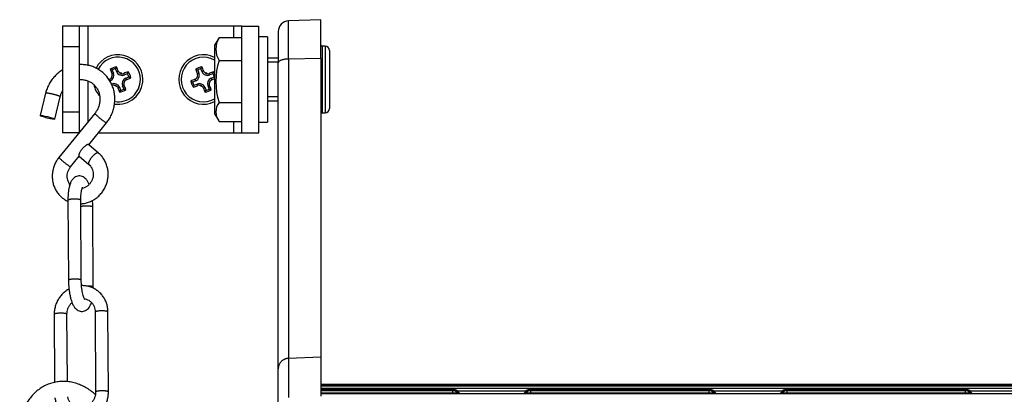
# Model space of a CAD drawing. Header units: inches. Extents: x 0 to 77643, y -44170 to 0.
# Tile 389 of 546: x 76118 to 76141, y -39509 to -39500. Entities that reach past the tile are written whole.
import ezdxf

# ---------------------------------------------------------------- set-up
doc = ezdxf.new("R2010")
doc.units = ezdxf.units.IN
doc.header["$MEASUREMENT"] = 0
doc.layers.get('0').update_dxf_attribs({"lineweight": 0})
doc.layers.add('FAKRO LOFT LADDERS', color=7, linetype='Continuous')

# ---------------------------------------------------------------- blocks, each defined once
blk = doc.blocks.new('A$C6AF374F8')
at = {"layer": 'FAKRO LOFT LADDERS', "color": 7, "linetype": 'Continuous'}
for p, q in [((180, 2730.67), (172.41, 2730.4)), ((172.41, 2721.46), (172.41, 2730.4)), ((180, 2721.55), (180, 2730.67)), ((123.5, 2729.17), (119.5, 2729.17)), ((119.5, 2729.17), (119.5, 2724.34)), ((125.5, 2729.17), (123.5, 2729.17)), ((123.5, 2724.34), (123.5, 2729.17)), ((159.5, 2729.17), (125.5, 2729.17)), ((125.5, 2719.98), (125.5, 2729.17)), ((159.5, 2729.17), (159.5, 2726.47)), ((161.5, 2729.17), (159.5, 2729.17)), ((161.5, 2704.17), (161.5, 2729.17)), ((161.5, 2729.17), (165.5, 2729.17)), ((165.5, 2704.17), (165.5, 2729.17)), ((170, 2727.9), (170, 2720.59)), ((155.98, 2726.19), (155.1, 2724.67)), ((156.15, 2726.47), (161.5, 2726.47)), ((167.5, 2726.67), (165.5, 2726.67)), ((167.5, 2726.67), (167.5, 2706.67)), ((123.5, 2724.34), (119.5, 2724.34)), ((119.5, 2724.34), (119.5, 2709)), ((123.5, 2709), (123.5, 2724.34)), ((155.1, 2724.67), (155.1, 2708.67)), ((180.3, 2724.45), (180.3, 2708.88)), ((181, 2724.45), (180.3, 2724.45)), ((181, 2724.45), (181, 2708.88)), ((182, 2723.45), (182, 2709.88)), ((156.15, 2721.1), (161.5, 2721.1)), ((170, 2721.67), (167.5, 2721.67)), ((170, 2720.75), (167.5, 2720.75)), ((170, 2648.94), (170, 2720.59)), ((180, 2721.55), (172.41, 2721.46)), ((172.41, 2721.46), (172.41, 2651.4)), ((180, 2721.55), (180, 2651.66)), ((131.44, 2718.18), (131.07, 2718.03)), ((131.15, 2718.89), (131.44, 2718.18)), ((132.18, 2718.49), (131.89, 2719.19)), ((132.18, 2718.49), (132.55, 2718.64)), ((134.01, 2717.73), (133.86, 2718.09)), ((134.72, 2718.02), (134.01, 2717.73)), ((151.44, 2718.18), (151.07, 2718.03)), ((151.15, 2718.89), (151.44, 2718.18)), ((152.18, 2718.49), (151.89, 2719.19)), ((152.18, 2718.49), (152.55, 2718.64)), ((154.01, 2717.73), (153.86, 2718.09)), ((154.72, 2718.02), (154.01, 2717.73)), ((125.5, 2706.81), (125.5, 2716.33)), ((130.68, 2716.35), (130.53, 2716.72)), ((130.68, 2716.35), (130.6, 2716.32)), ((134.32, 2716.99), (135.03, 2717.28)), ((134.32, 2716.99), (134.47, 2716.62)), ((150.68, 2716.35), (149.97, 2716.05)), ((150.68, 2716.35), (150.53, 2716.72)), ((154.32, 2716.99), (155.03, 2717.28)), ((154.32, 2716.99), (154.47, 2716.62)), ((115.55, 2713.47), (114.27, 2708.22)), ((130.98, 2715.6), (130.99, 2715.61)), ((130.99, 2715.61), (131.14, 2715.24)), ((132.82, 2714.85), (132.45, 2714.7)), ((132.82, 2714.85), (133.11, 2714.14)), ((133.56, 2715.16), (133.93, 2715.31)), ((133.85, 2714.45), (133.56, 2715.16)), ((150.28, 2715.31), (150.99, 2715.61)), ((150.99, 2715.61), (151.14, 2715.24)), ((152.82, 2714.85), (152.45, 2714.7)), ((152.82, 2714.85), (153.11, 2714.14)), ((153.56, 2715.16), (153.93, 2715.31)), ((153.85, 2714.45), (153.56, 2715.16)), ((117.68, 2707.39), (118.95, 2712.64)), ((156.15, 2711.3), (161.5, 2711.3)), ((170, 2712.59), (167.5, 2712.59)), ((167.5, 2711.67), (170, 2711.67)), ((123.5, 2709), (119.5, 2709)), ((119.5, 2709), (119.5, 2704.17)), ((123.5, 2704.35), (123.5, 2709)), ((180.3, 2708.88), (181, 2708.88)), ((127.06, 2708.72), (118.67, 2698.42)), ((125.62, 2701.41), (129.77, 2706.51)), ((155.1, 2708.67), (155.98, 2707.14)), ((156.15, 2706.87), (161.5, 2706.87)), ((159.5, 2706.87), (159.5, 2704.17)), ((165.5, 2706.67), (167.5, 2706.67)), ((123.35, 2704.17), (119.5, 2704.17)), ((127.86, 2704.17), (159.5, 2704.17)), ((159.5, 2704.17), (161.5, 2704.17)), ((161.5, 2704.17), (165.5, 2704.17)), ((127.92, 2699.46), (125.64, 2701.39)), ((121.38, 2696.21), (123.41, 2698.7)), ((123.38, 2698.71), (125.66, 2696.79)), ((120.78, 2688.41), (120.89, 2669.69)), ((123.89, 2669.7), (123.78, 2688.42)), ((126.7, 2668.08), (126.58, 2686.8)), ((117.54, 2661.71), (117.64, 2645.78)), ((120.64, 2645.95), (120.54, 2661.73)), ((127.14, 2662.25), (127.25, 2643.53)), ((130.25, 2643.54), (130.14, 2662.26)), ((180, 2651.66), (172.41, 2651.4)), ((172.41, 2651.4), (172.41, 2642.26)), ((180, 2651.66), (180, 2642.52)), ((170, 2639.8), (170, 2648.94)), ((560, 2645.27), (180, 2645.27)), ((560, 2645.08), (180, 2645.08)), ((560, 2644.89), (180, 2644.89)), ((180, 2644.45), (560, 2644.45)), ((210.92, 2644.17), (180, 2644.17)), ((210.92, 2643.98), (210.92, 2644.17)), ((229.08, 2644.17), (229.08, 2643.98)), ((270.92, 2644.17), (229.08, 2644.17)), ((270.92, 2643.98), (270.92, 2644.17)), ((289.08, 2644.17), (289.08, 2643.98)), ((330.92, 2644.17), (289.08, 2644.17)), ((330.92, 2643.98), (330.92, 2644.17)), ((210.92, 2643.98), (180, 2643.98)), ((210.92, 2643.79), (180, 2643.79)), ((180, 2643.35), (210.92, 2643.35)), ((560, 2643.07), (180, 2643.07)), ((210.92, 2643.79), (210.92, 2643.98)), ((210.92, 2643.35), (210.92, 2643.79)), ((210.92, 2643.07), (210.92, 2643.35)), ((211.83, 2643.83), (228.17, 2643.83)), ((212.5, 2643.18), (211.91, 2643.76)), ((212.41, 2643.07), (211.91, 2643.57)), ((212.22, 2643.07), (211.91, 2643.38)), ((228.09, 2643.76), (227.5, 2643.18)), ((228.09, 2643.57), (227.59, 2643.07)), ((228.09, 2643.38), (227.78, 2643.07)), ((229.08, 2643.98), (229.08, 2643.79)), ((270.92, 2643.98), (229.08, 2643.98)), ((229.08, 2643.79), (229.08, 2643.35)), ((270.92, 2643.79), (229.08, 2643.79)), ((229.08, 2643.35), (229.08, 2643.07)), ((229.08, 2643.35), (270.92, 2643.35)), ((270.92, 2643.79), (270.92, 2643.98)), ((270.92, 2643.35), (270.92, 2643.79)), ((270.92, 2643.07), (270.92, 2643.35)), ((271.83, 2643.83), (288.17, 2643.83)), ((272.5, 2643.18), (271.91, 2643.76)), ((272.41, 2643.07), (271.91, 2643.57)), ((272.22, 2643.07), (271.91, 2643.38)), ((288.09, 2643.76), (287.5, 2643.18)), ((288.09, 2643.57), (287.59, 2643.07)), ((288.09, 2643.38), (287.78, 2643.07)), ((289.08, 2643.98), (289.08, 2643.79)), ((330.92, 2643.98), (289.08, 2643.98)), ((289.08, 2643.79), (289.08, 2643.35)), ((330.92, 2643.79), (289.08, 2643.79)), ((289.08, 2643.35), (289.08, 2643.07)), ((289.08, 2643.35), (330.92, 2643.35)), ((330.92, 2643.79), (330.92, 2643.98)), ((330.92, 2643.35), (330.92, 2643.79)), ((330.92, 2643.07), (330.92, 2643.35)), ((331.83, 2643.83), (348.17, 2643.83)), ((332.5, 2643.18), (331.91, 2643.76)), ((332.41, 2643.07), (331.91, 2643.57)), ((332.22, 2643.07), (331.91, 2643.38))]:
    blk.add_line(p, q, dxfattribs=at)
for centre, radius, start, end in [((172.5, 2727.9), 2.5, 92, 180), ((160.56, 2723.78), 5.16, 148.6851, 211.3149), ((159.04, 2724.25), 3.64, 142.5158, 147.5609), ((180.3, 2724.75), 0.3, 180, 270), ((181, 2723.45), 1, 0, 90), ((132.5, 2716.67), 5.8, 0, 152.6338), ((132.5, 2716.67), 5.24, 0, 152.7475), ((152.5, 2716.67), 5.8, 63.3669, 296.6331), ((152.5, 2716.67), 5.24, 60.2753, 299.7247), ((171.67, 2716.2), 16.28, 162.4785, 197.5215), ((132.5, 2716.67), 2.98, 97.3029, 127.7425), ((244.54, 2763.92), 122.4, 201.5192, 202.0233), ((128.41, 2710.48), 8.84, 72.0036, 75.1914), ((130.15, 2717.64), 1.4, 292.5227, 22.5227), ((130.13, 2717.65), 1.02, 356.7492, 21.9914), ((132.5, 2716.67), 2.6, 103.6614, 121.384), ((139.76, 2715.19), 8.84, 149.854, 153.0418), ((19.9, 2670.77), 122.4, 23.0221, 23.5261), ((133.47, 2719.02), 1.4, 202.5227, 292.5227), ((133.48, 2719.03), 1.01, 203.0183, 228.3318), ((132.5, 2716.67), 1.64, 55.8431, 79.2613), ((133.47, 2719.02), 1, 228.1385, 266.966), ((133.48, 2719.04), 1.02, 266.8073, 291.993), ((179.77, 2604.6), 122.43, 111.5194, 112.024), ((126.31, 2720.75), 8.84, 342.0243, 345.2098), ((132.5, 2716.67), 2.6, 13.7028, 31.4254), ((132.5, 2716.67), 2.98, 7.3399, 37.7794), ((152.5, 2716.67), 2.98, 97.3029, 127.7425), ((264.54, 2763.92), 122.4, 201.5192, 202.0233), ((148.41, 2710.48), 8.84, 72.0036, 75.1914), ((150.15, 2717.64), 1.4, 292.5227, 22.5227), ((150.13, 2717.65), 1.02, 356.7492, 21.9914), ((152.5, 2716.67), 2.6, 103.6614, 121.384), ((159.76, 2715.19), 8.84, 149.854, 153.0418), ((39.9, 2670.77), 122.4, 23.0221, 23.5261), ((153.47, 2719.02), 1.4, 202.5227, 292.5227), ((153.48, 2719.03), 1.01, 203.0183, 228.3318), ((152.5, 2716.67), 1.64, 55.8431, 79.2613), ((153.47, 2719.02), 1, 228.1385, 266.966), ((153.48, 2719.04), 1.02, 266.8073, 291.993), ((199.77, 2604.6), 122.43, 111.5194, 112.024), ((146.31, 2720.75), 8.84, 342.0243, 345.2098), ((152.5, 2716.67), 2.6, 13.7028, 31.4254), ((152.5, 2716.67), 2.98, 29.3591, 37.7794), ((178.41, 2604.04), 122.43, 113.0213, 113.095), ((130.14, 2717.65), 1.01, 293.0177, 318.2727), ((132.5, 2716.67), 1.64, 145.784, 169.2022), ((130.15, 2717.64), 1, 318.0794, 356.9069), ((131.53, 2714.32), 1.4, 22.5227, 112.5227), ((132.5, 2716.67), 5.8, 261.906, 0), ((132.5, 2716.67), 5.24, 261.6525, 0), ((134.85, 2715.7), 1.4, 112.5227, 202.5227), ((132.5, 2716.67), 1.64, 325.6767, 349.4278), ((134.85, 2715.7), 1, 137.8552, 177.2493), ((134.87, 2715.69), 1.02, 177.0832, 201.9984), ((134.86, 2715.69), 1.01, 113.0175, 138.0514), ((86.61, 2829.26), 122.39, 293.0211, 293.5263), ((131.02, 2709.41), 8.84, 59.8724, 63.0625), ((198.41, 2604.04), 122.43, 113.0213, 113.5259), ((152.5, 2716.67), 2.98, 187.2659, 217.7055), ((153.98, 2723.94), 8.84, 239.8355, 243.0211), ((152.5, 2716.67), 2.6, 193.62, 211.3425), ((150.14, 2717.65), 1.01, 293.0177, 318.2727), ((152.5, 2716.67), 1.64, 145.784, 169.2022), ((150.15, 2717.64), 1, 318.0794, 356.9069), ((151.53, 2714.32), 1.4, 22.5227, 112.5227), ((154.85, 2715.7), 1.4, 112.5227, 202.5227), ((152.5, 2716.67), 1.64, 325.6767, 349.4278), ((154.85, 2715.7), 1, 137.8552, 177.2493), ((154.87, 2715.69), 1.02, 177.0832, 201.9984), ((154.86, 2715.69), 1.01, 113.0175, 138.0514), ((106.61, 2829.26), 122.39, 293.0211, 293.3433), ((151.02, 2709.41), 8.84, 62.5254, 63.0625), ((132.5, 2716.67), 5.8, 191.7823, 222.2807), ((131.52, 2714.3), 1.02, 87.025, 111.9968), ((85.25, 2828.7), 122.39, 292.0218, 292.0243), ((132.5, 2716.67), 1.64, 235.6175, 259.3687), ((131.53, 2714.32), 1, 47.7961, 87.1901), ((131.52, 2714.3), 1.01, 23.0169, 47.9922), ((245.12, 2762.57), 122.42, 203.0204, 203.5261), ((132.5, 2716.67), 2.98, 277.3029, 307.7425), ((125.24, 2718.15), 8.84, 329.854, 333.0418), ((132.5, 2716.67), 2.6, 283.6614, 301.384), ((136.59, 2722.85), 8.84, 252.0036, 255.1914), ((20.44, 2669.4), 122.42, 21.5193, 22.025), ((158.68, 2712.58), 8.84, 161.9829, 165.1729), ((105.25, 2828.7), 122.39, 291.5191, 292.0243), ((151.52, 2714.3), 1.02, 87.025, 111.9968), ((152.5, 2716.67), 1.64, 235.6175, 259.3687), ((151.53, 2714.32), 1, 47.7961, 87.1901), ((151.52, 2714.3), 1.01, 23.0169, 47.9922), ((265.12, 2762.57), 122.42, 203.0204, 203.5261), ((152.5, 2716.67), 2.98, 277.3029, 307.7425), ((145.24, 2718.15), 8.84, 329.854, 333.0418), ((152.5, 2716.67), 2.6, 283.6614, 301.384), ((156.59, 2722.85), 8.84, 252.0036, 255.1914), ((40.44, 2669.4), 122.42, 21.5193, 22.025), ((159.04, 2709.08), 3.64, 142.5158, 217.4842), ((180.3, 2708.58), 0.3, 90, 180), ((181, 2709.88), 1, 270, 0), ((210.92, 2642.77), 1.4, 45.0413, 90), ((229.08, 2642.77), 1.4, 90, 134.9587), ((270.92, 2642.77), 1.4, 45.0413, 90), ((289.08, 2642.77), 1.4, 90, 134.9587), ((330.92, 2642.77), 1.4, 45.0413, 90), ((210.92, 2642.58), 1.4, 45.0413, 90), ((210.92, 2642.39), 1.4, 45.0413, 90), ((229.08, 2642.58), 1.4, 90, 134.9587), ((229.08, 2642.39), 1.4, 90, 134.9587), ((270.92, 2642.58), 1.4, 45.0413, 90), ((270.92, 2642.39), 1.4, 45.0413, 90), ((289.08, 2642.58), 1.4, 90, 134.9587), ((289.08, 2642.39), 1.4, 90, 134.9587), ((330.92, 2642.58), 1.4, 45.0413, 90), ((330.92, 2642.39), 1.4, 45.0413, 90)]:
    blk.add_arc(centre, radius, start, end, dxfattribs=at)
blk.add_ellipse((115.98, 2707.81), major_axis=(1.7, -0.41), ratio=0.09637, dxfattribs=at)
for points, weights in [([(172.41, 2721.46), (170, 2721.43), (170, 2720.59)], [1, 0.71933980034, 1]), ([(126.7, 2668.08), (126.7, 2668.35), (125.13, 2668.33)], [1, 0.691367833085, 1]), ([(172.41, 2651.4), (170, 2651.31), (170, 2648.94)], [1, 0.719339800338, 1]), ([(210.92, 2643.35), (211.95, 2643.35), (211.91, 2643.38)], [1, 0.69354811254, 1]), ([(211.71, 2643.74), (211.92, 2643.75), (211.91, 2643.76)], [1, 0.941741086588, 1]), ([(211.71, 2643.55), (211.92, 2643.56), (211.91, 2643.57)], [1, 0.941741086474, 1]), ([(212.34, 2643.15), (212.51, 2643.16), (212.5, 2643.18)], [1, 0.969483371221, 1]), ([(227.5, 2643.18), (227.49, 2643.16), (227.66, 2643.15)], [1, 0.969483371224, 1]), ([(228.09, 2643.76), (228.08, 2643.75), (228.29, 2643.74)], [1, 0.94174108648, 1]), ([(228.09, 2643.57), (228.08, 2643.56), (228.29, 2643.55)], [1, 0.941741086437, 1]), ([(228.09, 2643.38), (228.05, 2643.35), (229.08, 2643.35)], [1, 0.693548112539, 1]), ([(270.92, 2643.35), (271.95, 2643.35), (271.91, 2643.38)], [1, 0.69354811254, 1]), ([(271.71, 2643.74), (271.92, 2643.75), (271.91, 2643.76)], [1, 0.941741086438, 1]), ([(271.71, 2643.55), (271.92, 2643.56), (271.91, 2643.57)], [1, 0.941741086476, 1]), ([(272.34, 2643.15), (272.51, 2643.16), (272.5, 2643.18)], [1, 0.969483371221, 1]), ([(287.5, 2643.18), (287.49, 2643.16), (287.66, 2643.15)], [1, 0.969483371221, 1]), ([(288.09, 2643.76), (288.08, 2643.75), (288.29, 2643.74)], [1, 0.941741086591, 1]), ([(288.09, 2643.57), (288.08, 2643.56), (288.29, 2643.55)], [1, 0.941741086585, 1]), ([(288.09, 2643.38), (288.05, 2643.35), (289.08, 2643.35)], [1, 0.69354811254, 1]), ([(330.92, 2643.35), (331.95, 2643.35), (331.91, 2643.38)], [1, 0.69354811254, 1]), ([(331.71, 2643.74), (331.92, 2643.75), (331.91, 2643.76)], [1, 0.941741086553, 1]), ([(331.71, 2643.55), (331.92, 2643.56), (331.91, 2643.57)], [1, 0.941741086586, 1]), ([(332.34, 2643.15), (332.51, 2643.16), (332.5, 2643.18)], [1, 0.969483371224, 1])]:
    blk.add_rational_spline(points, weights, degree=2, dxfattribs=at)
for points, knots in [([(119.5, 2718.91), (119.47, 2718.89), (119.11, 2718.67), (118.47, 2718.2), (117.65, 2717.42), (116.92, 2716.53), (116.33, 2715.58), (115.85, 2714.51), (115.64, 2713.86), (115.55, 2713.47)], [0.7735755, 0.7735755, 0.7735755, 0.7735755, 0.7774248, 0.8146794, 0.8519708, 0.8892866, 0.9266143, 0.9639409, 1, 1, 1, 1]), ([(129.77, 2706.51), (130.02, 2706.82), (130.42, 2707.38), (130.98, 2708.4), (131.38, 2709.45), (131.65, 2710.57), (131.77, 2711.69), (131.75, 2712.82), (131.58, 2713.93), (131.26, 2714.99), (130.81, 2716), (130.22, 2716.94), (129.52, 2717.78), (128.71, 2718.51), (127.8, 2719.12), (126.82, 2719.6), (125.79, 2719.94), (124.71, 2720.13), (123.94, 2720.16), (123.54, 2720.15), (123.5, 2720.14)], [0, 0, 0, 0, 0.03612, 0.0734488, 0.1107705, 0.1480724, 0.1853416, 0.2225658, 0.2597337, 0.2968372, 0.3338719, 0.3708394, 0.4077475, 0.4446107, 0.4814482, 0.5182824, 0.5551357, 0.5920286, 0.6289768, 0.6326739, 0.6326739, 0.6326739, 0.6326739]), ([(123.5, 2716.64), (123.59, 2716.65), (123.96, 2716.66), (124.6, 2716.61), (125.38, 2716.4), (126.11, 2716.06), (126.76, 2715.58), (127.31, 2714.98), (127.75, 2714.29), (128.06, 2713.53), (128.24, 2712.71), (128.28, 2711.86), (128.17, 2711.01), (127.94, 2710.19), (127.55, 2709.39), (127.25, 2708.96), (127.06, 2708.72)], [0.3605323, 0.3605323, 0.3605323, 0.3605323, 0.3769239, 0.4252995, 0.4739743, 0.522828, 0.5716823, 0.6203589, 0.668738, 0.7167771, 0.7644975, 0.8119562, 0.8592226, 0.9063643, 0.9534431, 1, 1, 1, 1]), ([(118.95, 2712.64), (119.02, 2712.94), (119.17, 2713.37), (119.39, 2713.83), (119.5, 2714.03)], [0, 0, 0, 0, 0.04517673, 0.08190664, 0.08190664, 0.08190664, 0.08190664]), ([(118.67, 2698.42), (118.44, 2698.13), (118.08, 2697.62), (117.6, 2696.69), (117.28, 2695.72), (117.1, 2694.7), (117.07, 2693.68), (117.2, 2692.67), (117.47, 2691.7), (117.89, 2690.79), (118.44, 2689.96), (119.11, 2689.23), (119.88, 2688.62), (120.46, 2688.29), (120.77, 2688.15), (120.78, 2688.14)], [0, 0, 0, 0, 0.0315629, 0.0641212, 0.0966672, 0.1291835, 0.1616531, 0.1940605, 0.2263939, 0.2586477, 0.2908245, 0.3229365, 0.3550046, 0.3870556, 0.387955, 0.387955, 0.387955, 0.387955]), ([(123.78, 2687.58), (124.06, 2687.6), (124.68, 2687.67), (125.6, 2687.92), (126.53, 2688.34), (127.39, 2688.89), (128.17, 2689.56), (128.84, 2690.34), (129.39, 2691.21), (129.81, 2692.16), (130.08, 2693.15), (130.21, 2694.17), (130.18, 2695.19), (130, 2696.18), (129.67, 2697.14), (129.21, 2698.02), (128.6, 2698.82), (128.18, 2699.24), (127.92, 2699.46)], [0.4881473, 0.4881473, 0.4881473, 0.4881473, 0.5156236, 0.5479412, 0.5803337, 0.6127905, 0.6452972, 0.6778375, 0.7103943, 0.7429501, 0.7754874, 0.8079888, 0.8404376, 0.8728194, 0.9051243, 0.9373496, 0.9695012, 1, 1, 1, 1]), ([(121.23, 2692.11), (121.13, 2692.25), (120.91, 2692.57), (120.69, 2693.13), (120.58, 2693.77), (120.6, 2694.43), (120.74, 2695.08), (121.01, 2695.7), (121.23, 2696.03), (121.38, 2696.21)], [0.7060938, 0.7060938, 0.7060938, 0.7060938, 0.7439591, 0.7880146, 0.831486, 0.8745207, 0.9172752, 0.959886, 1, 1, 1, 1]), ([(125.66, 2696.79), (125.83, 2696.65), (126.08, 2696.38), (126.42, 2695.83), (126.62, 2695.23), (126.71, 2694.58), (126.66, 2693.93), (126.49, 2693.28), (126.19, 2692.68), (125.79, 2692.14), (125.3, 2691.69), (124.73, 2691.35), (124.31, 2691.2), (124.09, 2691.15), (124.08, 2691.15)], [0, 0, 0, 0, 0.0430216, 0.0875866, 0.1314993, 0.174858, 0.2178163, 0.260527, 0.3031225, 0.34572, 0.3884383, 0.4314129, 0.4747998, 0.4783523, 0.4783523, 0.4783523, 0.4783523]), ([(125.72, 2692.09), (125.63, 2692.31), (125.43, 2692.74), (125.07, 2693.28), (124.62, 2693.71), (124.12, 2693.99), (123.59, 2694.11), (123.04, 2694.08), (122.53, 2693.9), (122.08, 2693.58), (121.69, 2693.13), (121.38, 2692.55), (121.14, 2691.85), (120.96, 2691.04), (120.85, 2690.21), (120.78, 2689.3), (120.77, 2688.74), (120.78, 2688.41)], [0.3110991, 0.3110991, 0.3110991, 0.3110991, 0.3600739, 0.4162732, 0.4611526, 0.4992053, 0.5344946, 0.5688738, 0.6036099, 0.6404017, 0.6826318, 0.7355102, 0.7937123, 0.8483349, 0.9002464, 0.950731, 1, 1, 1, 1]), ([(123.78, 2688.42), (123.77, 2688.7), (123.78, 2689.16), (123.83, 2689.87), (123.91, 2690.46), (124.01, 2690.95), (124.11, 2691.27), (124.18, 2691.41), (124.19, 2691.43), (124.19, 2691.43)], [0, 0, 0, 0, 0.0518906, 0.1049582, 0.1566002, 0.2059265, 0.2517937, 0.2932436, 0.3146352, 0.3146352, 0.3146352, 0.3146352]), ([(126.58, 2686.8), (126.58, 2687.12), (126.57, 2687.6), (126.53, 2688.13), (126.51, 2688.35)], [0, 0, 0, 0, 0.04760444, 0.08311947, 0.08311947, 0.08311947, 0.08311947]), ([(120.89, 2669.69), (120.89, 2669.36), (120.91, 2668.8), (120.98, 2667.86), (121.09, 2666.96), (121.25, 2666.08), (121.45, 2665.25), (121.71, 2664.47), (122.02, 2663.78), (122.4, 2663.21), (122.85, 2662.77), (123.35, 2662.5), (123.89, 2662.37), (124.43, 2662.4), (124.94, 2662.58), (125.4, 2662.9), (125.78, 2663.35), (126.07, 2663.88), (126.21, 2664.28), (126.27, 2664.47)], [0, 0, 0, 0, 0.0476044, 0.0970038, 0.1466579, 0.1969412, 0.2484544, 0.3023127, 0.3600739, 0.4162732, 0.4611526, 0.4992053, 0.5344946, 0.5688738, 0.6036099, 0.6404017, 0.6826318, 0.7355102, 0.7790562, 0.7790562, 0.7790562, 0.7790562]), ([(124.73, 2665.14), (124.73, 2665.14), (124.71, 2665.16), (124.62, 2665.31), (124.49, 2665.63), (124.34, 2666.1), (124.19, 2666.69), (124.07, 2667.39), (123.97, 2668.14), (123.91, 2668.95), (123.89, 2669.43), (123.89, 2669.7)], [0.5741956, 0.5741956, 0.5741956, 0.5741956, 0.5995827, 0.6407328, 0.6863595, 0.7355216, 0.7870652, 0.8400789, 0.8939241, 0.9481423, 1, 1, 1, 1]), ([(121.01, 2667.63), (120.89, 2667.56), (120.49, 2667.32), (119.85, 2666.85), (119.16, 2666.15), (118.58, 2665.37), (118.11, 2664.5), (117.78, 2663.59), (117.58, 2662.62), (117.54, 2662.04), (117.54, 2661.71)], [0.6445248, 0.6445248, 0.6445248, 0.6445248, 0.6658084, 0.7138353, 0.7619181, 0.8100347, 0.8581625, 0.9062784, 0.9543596, 1, 1, 1, 1]), ([(130.14, 2662.26), (130.13, 2662.61), (130.09, 2663.19), (129.87, 2664.14), (129.53, 2665.01), (129.05, 2665.84), (128.45, 2666.57), (127.76, 2667.2), (126.97, 2667.71), (126.12, 2668.09), (125.21, 2668.34), (124.48, 2668.42), (124.06, 2668.42), (123.95, 2668.42)], [0, 0, 0, 0, 0.04642, 0.0942772, 0.1420284, 0.1896728, 0.2372215, 0.2846984, 0.3321371, 0.3795763, 0.4270545, 0.4746048, 0.4908558, 0.4908558, 0.4908558, 0.4908558]), ([(124.6, 2665.37), (124.76, 2665.35), (125.12, 2665.25), (125.66, 2665), (126.17, 2664.61), (126.59, 2664.12), (126.9, 2663.55), (127.09, 2662.9), (127.14, 2662.49), (127.14, 2662.25)], [0.571406, 0.571406, 0.571406, 0.571406, 0.6194643, 0.6839111, 0.7483548, 0.8124014, 0.8758255, 0.9385998, 1, 1, 1, 1]), ([(120.54, 2661.73), (120.54, 2661.96), (120.58, 2662.37), (120.75, 2663.04), (121.05, 2663.65), (121.39, 2664.13), (121.64, 2664.38), (121.73, 2664.46)], [0, 0, 0, 0, 0.05909, 0.1206758, 0.1821362, 0.2435914, 0.2766899, 0.2766899, 0.2766899, 0.2766899]), ([(127.2, 2642.89), (126.91, 2643.17), (126.26, 2643.72), (125.2, 2644.44), (124.04, 2645.05), (122.84, 2645.52), (121.61, 2645.84), (120.36, 2646), (119.12, 2646.01), (117.9, 2645.86), (116.71, 2645.56), (115.57, 2645.11), (114.49, 2644.51), (113.49, 2643.78), (112.57, 2642.92), (111.76, 2641.94), (111.05, 2640.85), (110.47, 2639.68), (110.01, 2638.41), (109.69, 2637.12), (109.5, 2635.73), (109.47, 2634.9), (109.48, 2634.42)], [0.2921462, 0.2921462, 0.2921462, 0.2921462, 0.3241998, 0.3601842, 0.3960657, 0.4318221, 0.4674393, 0.5029157, 0.5382658, 0.5735207, 0.6087247, 0.6439286, 0.6791835, 0.714533, 0.7500078, 0.7856217, 0.8213732, 0.8572481, 0.8932248, 0.9292793, 0.9653893, 1, 1, 1, 1]), ([(117.71, 2642.18), (117.72, 2642.14), (117.77, 2641.79), (117.92, 2641.11), (118.27, 2640.24), (118.75, 2639.41), (119.34, 2638.68), (120.04, 2638.05), (120.82, 2637.54), (121.68, 2637.16), (122.58, 2636.91), (123.52, 2636.81), (124.47, 2636.85), (125.4, 2637.04), (126.31, 2637.36), (127.16, 2637.82), (127.94, 2638.41), (128.63, 2639.1), (129.22, 2639.88), (129.68, 2640.75), (130.02, 2641.66), (130.22, 2642.63), (130.25, 2643.21), (130.25, 2643.54)], [0.0404881, 0.0404881, 0.0404881, 0.0404881, 0.04642, 0.0942772, 0.1420284, 0.1896728, 0.2372215, 0.2846984, 0.3321371, 0.3795763, 0.4270545, 0.4746048, 0.5222504, 0.570002, 0.6178582, 0.6658084, 0.7138353, 0.7619181, 0.8100347, 0.8581625, 0.9062784, 0.9543596, 1, 1, 1, 1]), ([(127.25, 2643.53), (127.25, 2643.29), (127.22, 2642.89), (127.04, 2642.21), (126.74, 2641.6), (126.34, 2641.03), (125.84, 2640.56), (125.27, 2640.19), (124.65, 2639.95), (124, 2639.82), (123.35, 2639.83), (122.72, 2639.98), (122.14, 2640.25), (121.63, 2640.64), (121.21, 2641.14), (120.89, 2641.7), (120.76, 2642.16), (120.71, 2642.4), (120.71, 2642.42)], [0, 0, 0, 0, 0.05909, 0.1206758, 0.1821362, 0.2435914, 0.3051617, 0.3669826, 0.4292055, 0.491981, 0.5554115, 0.6194643, 0.6839111, 0.7483548, 0.8124014, 0.8758255, 0.9385998, 0.9451194, 0.9451194, 0.9451194, 0.9451194])]:
    blk.add_open_spline(points, degree=3, knots=knots, dxfattribs=at)
for points, weights in [([(118.95, 2712.64), (118.99, 2712.81), (117.29, 2713.22), (115.59, 2713.63), (115.55, 2713.47)], [1, 0.707106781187, 1, 0.707106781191, 1]), ([(127.06, 2708.72), (127, 2708.64), (128.35, 2707.54), (129.71, 2706.43), (129.77, 2706.51)], [1, 0.707106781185, 1, 0.707106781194, 1]), ([(125.64, 2701.39), (125.22, 2701.75), (124.09, 2700.41), (122.96, 2699.08), (123.38, 2698.71)], [1, 0.707106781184, 1, 0.707106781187, 1]), ([(127.92, 2699.46), (127.5, 2699.82), (126.37, 2698.48), (125.23, 2697.15), (125.66, 2696.79)], [1, 0.707114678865, 1, 0.707114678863, 1]), ([(118.67, 2698.42), (118.61, 2698.34), (119.96, 2697.24), (121.32, 2696.13), (121.38, 2696.21)], [1, 0.707105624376, 1, 0.707105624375, 1]), ([(123.78, 2688.42), (123.77, 2688.68), (122.27, 2688.67), (120.77, 2688.66), (120.78, 2688.41)], [1, 0.707106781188, 1, 0.707106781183, 1]), ([(126.58, 2686.8), (126.58, 2687), (125.47, 2687.04), (124.36, 2687.08), (123.78, 2686.91)], [1, 0.79327355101, 1, 0.793273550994, 1]), ([(123.89, 2669.7), (123.89, 2669.96), (122.39, 2669.95), (120.89, 2669.94), (120.89, 2669.69)], [1, 0.707106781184, 1, 0.707106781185, 1]), ([(120.54, 2661.73), (120.54, 2661.98), (119.04, 2661.97), (117.54, 2661.96), (117.54, 2661.71)], [1, 0.707106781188, 1, 0.707106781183, 1]), ([(130.14, 2662.26), (130.14, 2662.52), (128.64, 2662.51), (127.14, 2662.5), (127.14, 2662.25)], [1, 0.707106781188, 1, 0.707106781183, 1]), ([(130.25, 2643.54), (130.25, 2643.8), (128.75, 2643.79), (127.25, 2643.78), (127.25, 2643.53)], [1, 0.707110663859, 1, 0.707110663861, 1])]:
    blk.add_rational_spline(points, weights, degree=2, knots=[0, 0, 0, 0.5, 0.5, 1, 1, 1], dxfattribs=at)
blk.add_open_spline([(126.7, 2667.82), (126.7, 2667.9), (126.7, 2667.99), (126.7, 2668.08)], degree=3, dxfattribs=at)

msp = doc.modelspace()

# ---------------------------------------------------------------- block references
at = {"xscale": 0.1, "yscale": 0.1, "zscale": 0.1}
msp.add_blockref('A$C6AF374F8', (76107.1973, -39773.38402), dxfattribs=at)

doc.saveas('drawing.dxf')
